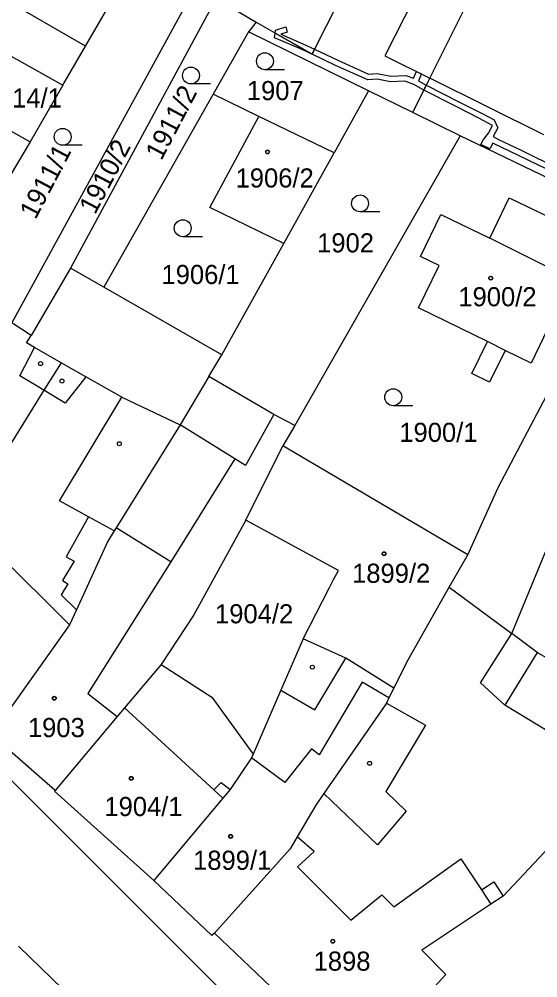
# Model space of a CAD drawing. Extents: x -593183 to -588034, y -1130415 to -1124994.
# Drawn here: x -590584.2 to -590538.1, y -1129085.7 to -1129000.5 of the extents above; entities that cross this region are included whole.
import ezdxf

# ---------------------------------------------------------------- set-up
doc = ezdxf.new("R2010")
doc.units = 0
for name, color, linetype in [('Vrstva 1', 7, 'Continuous'), ('Vrstva 18', 7, 'Continuous'), ('Vrstva 19', 7, 'Continuous'), ('Vrstva 25', 7, 'Continuous'), ('Vrstva 27', 7, 'Continuous'), ('Vrstva 4', 7, 'Continuous')]:
    doc.layers.add(name, color=color, linetype=linetype)

msp = doc.modelspace()

# ---------------------------------------------------------------- linework, layer by layer
at = {"layer": 'Vrstva 1'}
for p, q in [((-590543.55, -1128987.75), (-590551.67, -1129003.75)), ((-590547.66, -1129005.74), (-590539.71, -1128989.76)), ((-590558.13, -1129003.62), (-590552.73, -1128992.86)), ((-590578.28, -1129002.9), (-590573.46, -1128994.59)), ((-590578.28, -1129002.9), (-590591.39, -1128995.31)), ((-590568.48, -1128997.57), (-590584.85, -1129027.51)), ((-590566.68, -1128998.64), (-590579.63, -1129022.64)), ((-590566.68, -1128998.64), (-590563.12, -1129000.77)), ((-590563.12, -1129000.77), (-590563.8, -1129001.63)), ((-590563.12, -1129000.77), (-590558.13, -1129003.62)), ((-590563.8, -1129001.63), (-590566.94, -1129007.18)), ((-590553.13, -1129006.86), (-590563.8, -1129001.63)), ((-590586.25, -1129003.03), (-590580.29, -1129006.37)), ((-590580.29, -1129006.37), (-590578.28, -1129002.9)), ((-590551.67, -1129003.75), (-590547.66, -1129005.74)), ((-590549.18, -1129008.79), (-590547.66, -1129005.74)), ((-590537.54, -1129010.77), (-590547.66, -1129005.74)), ((-590580.29, -1129006.37), (-590583.22, -1129011.42)), ((-590553.13, -1129006.86), (-590556.18, -1129012.39)), ((-590549.18, -1129008.79), (-590553.13, -1129006.86)), ((-590566.94, -1129007.18), (-590576.66, -1129024.34)), ((-590562.86, -1129009.15), (-590566.94, -1129007.18)), ((-590588.66, -1129008.37), (-590583.22, -1129011.42)), ((-590567.24, -1129017.24), (-590562.86, -1129009.15)), ((-590556.18, -1129012.39), (-590562.86, -1129009.15)), ((-590544.96, -1129010.86), (-590549.18, -1129008.79)), ((-590544.96, -1129010.86), (-590559.68, -1129036.64)), ((-590529.26, -1129018.47), (-590544.96, -1129010.86)), ((-590583.22, -1129011.42), (-590590.59, -1129023.82)), ((-590560.66, -1129020.44), (-590556.18, -1129012.39)), ((-590542.34, -1129019.98), (-590540.6, -1129016.38)), ((-590540.6, -1129016.38), (-590533.31, -1129019.91)), ((-590560.66, -1129020.44), (-590567.24, -1129017.24)), ((-590548.51, -1129021.6), (-590546.7, -1129017.87)), ((-590546.7, -1129017.87), (-590542.34, -1129019.98)), ((-590566.16, -1129030.35), (-590560.66, -1129020.44)), ((-590546.84, -1129022.41), (-590548.51, -1129021.6)), ((-590579.63, -1129022.64), (-590583.13, -1129028.62)), ((-590576.66, -1129024.34), (-590579.63, -1129022.64)), ((-590548.66, -1129026.16), (-590546.84, -1129022.41)), ((-590535.07, -1129023.6), (-590538.65, -1129031.08)), ((-590566.16, -1129030.35), (-590576.66, -1129024.34)), ((-590541.58, -1129042.14), (-590532.48, -1129024.8)), ((-590542.53, -1129029.17), (-590548.66, -1129026.16)), ((-590583.13, -1129028.62), (-590584.85, -1129027.51)), ((-590583.52, -1129029.29), (-590583.13, -1129028.62)), ((-590582.83, -1129029.69), (-590583.52, -1129029.29)), ((-590580.46, -1129031.05), (-590582.83, -1129029.69)), ((-590543.93, -1129032.02), (-590542.53, -1129029.17)), ((-590540.96, -1129029.95), (-590542.36, -1129032.79)), ((-590538.65, -1129031.08), (-590540.96, -1129029.95)), ((-590567.32, -1129032.27), (-590566.16, -1129030.35)), ((-590580.46, -1129031.05), (-590581.99, -1129033.5)), ((-590567.32, -1129032.27), (-590569.86, -1129036.58)), ((-590561.53, -1129035.65), (-590567.32, -1129032.27)), ((-590542.36, -1129032.79), (-590543.93, -1129032.02)), ((-590581.99, -1129033.5), (-590588.71, -1129044.3)), ((-590559.68, -1129036.64), (-590561.53, -1129035.65)), ((-590569.86, -1129036.58), (-590575.56, -1129045.73)), ((-590559.68, -1129036.64), (-590560.74, -1129038.45)), ((-590564.02, -1129045.05), (-590560.74, -1129038.45)), ((-590544.3, -1129048.13), (-590560.74, -1129038.45)), ((-590540.37, -1129055.14), (-590534.67, -1129041.23)), ((-590544.3, -1129048.13), (-590541.58, -1129042.14)), ((-590564.02, -1129045.05), (-590568.64, -1129053.47)), ((-590559.29, -1129047.62), (-590564.02, -1129045.05)), ((-590575.73, -1129046.01), (-590576.34, -1129046.99)), ((-590575.56, -1129045.73), (-590575.73, -1129046.01)), ((-590576.34, -1129046.99), (-590579.1, -1129053.01)), ((-590555.8, -1129049.52), (-590559.29, -1129047.62)), ((-590545.94, -1129051), (-590544.3, -1129048.13)), ((-590556.23, -1129050.32), (-590555.8, -1129049.52)), ((-590556.63, -1129051.09), (-590556.23, -1129050.32)), ((-590558.93, -1129055.59), (-590556.63, -1129051.09)), ((-590549.55, -1129057.4), (-590545.94, -1129051)), ((-590545.94, -1129051), (-590540.37, -1129055.14)), ((-590579.1, -1129053.01), (-590579.72, -1129054.36)), ((-590568.64, -1129053.47), (-590571.55, -1129057.87)), ((-590579.72, -1129054.36), (-590585.96, -1129063.13)), ((-590538.13, -1129056.81), (-590540.37, -1129055.14)), ((-590558.93, -1129055.59), (-590560.91, -1129060.17)), ((-590555.15, -1129057.31), (-590558.93, -1129055.59)), ((-590528.32, -1129062.44), (-590538.13, -1129056.81)), ((-590571.55, -1129057.87), (-590574.82, -1129061.73)), ((-590571.55, -1129057.87), (-590567.05, -1129060.8)), ((-590550.86, -1129060), (-590555.15, -1129057.31)), ((-590550.86, -1129060), (-590549.55, -1129057.4)), ((-590560.91, -1129060.17), (-590563.38, -1129065.85)), ((-590550.86, -1129060), (-590551.3, -1129060.86)), ((-590567.05, -1129060.8), (-590563.38, -1129065.85)), ((-590551.53, -1129061.32), (-590557.09, -1129069.36)), ((-590551.3, -1129060.86), (-590551.53, -1129061.32)), ((-590574.82, -1129061.73), (-590575.46, -1129062.5)), ((-590575.46, -1129062.5), (-590580.97, -1129069.1)), ((-590580.97, -1129069.1), (-590586.03, -1129064.71)), ((-590563.52, -1129066.18), (-590565.43, -1129069)), ((-590563.38, -1129065.85), (-590563.52, -1129066.18)), ((-590544.98, -1129108.1), (-590585.33, -1129067.71)), ((-590580.97, -1129069.1), (-590581.04, -1129069.16)), ((-590581.04, -1129069.16), (-590572.22, -1129077.09)), ((-590565.43, -1129069), (-590566.07, -1129069.78)), ((-590566.07, -1129069.78), (-590572.22, -1129077.09)), ((-590557.09, -1129069.36), (-590557.8, -1129070.38)), ((-590532.71, -1129069.49), (-590541.14, -1129078.47)), ((-590557.8, -1129070.38), (-590559.46, -1129073.2)), ((-590559.46, -1129073.2), (-590560.1, -1129074.28)), ((-590560.1, -1129074.28), (-590566.81, -1129081.78)), ((-590567.04, -1129081.97), (-590572.22, -1129077.09)), ((-590541.14, -1129078.47), (-590542.24, -1129079.2)), ((-590542.24, -1129079.2), (-590548.37, -1129083.28)), ((-590566.81, -1129081.78), (-590567.04, -1129081.97)), ((-590554.05, -1129093.9), (-590566.81, -1129081.78)), ((-590584.24, -1129082.92), (-590574.5, -1129092.38)), ((-590548.37, -1129083.28), (-590546.25, -1129085.45)), ((-590546.25, -1129085.45), (-590554.05, -1129093.9))]:
    msp.add_line(p, q, dxfattribs=at)
at = {"layer": 'Vrstva 25'}
for p, q in [((-590560.58, -1129004.99), (-590562.33, -1129004.99)), ((-590567.16, -1129006.26), (-590568.91, -1129006.26)), ((-590578.57, -1129011.71), (-590580.32, -1129011.71)), ((-590552.12, -1129017.63), (-590553.87, -1129017.63)), ((-590567.89, -1129019.84), (-590569.64, -1129019.84)), ((-590549.17, -1129034.87), (-590550.92, -1129034.87))]:
    msp.add_line(p, q, dxfattribs=at)
for centre, radius in [((-590562.33, -1129004.24), 0.75), ((-590568.91, -1129005.51), 0.75), ((-590580.32, -1129010.96), 0.75), ((-590562.1, -1129012.3), 0.175), ((-590562.1, -1129012.3), 0.15), ((-590553.87, -1129016.88), 0.75), ((-590569.64, -1129019.09), 0.75), ((-590542.25, -1129023.53), 0.175), ((-590542.25, -1129023.53), 0.15), ((-590582.28, -1129031.13), 0.175), ((-590580.38, -1129032.68), 0.175), ((-590550.92, -1129034.12), 0.75), ((-590575.28, -1129038.25), 0.175), ((-590551.73, -1129048.04), 0.175), ((-590551.73, -1129048.04), 0.15), ((-590558.11, -1129058.12), 0.175), ((-590581.07, -1129060.88), 0.175), ((-590581.07, -1129060.88), 0.15), ((-590553.02, -1129066.67), 0.175), ((-590574.22, -1129068.01), 0.175), ((-590574.22, -1129068.01), 0.15), ((-590565.38, -1129073.17), 0.175), ((-590565.38, -1129073.17), 0.15), ((-590556.29, -1129082.49), 0.175), ((-590556.29, -1129082.49), 0.15)]:
    msp.add_circle(centre, radius, dxfattribs=at)
at = {"layer": 'Vrstva 27'}
for p, q in [((-590561.48, -1129002.15), (-590561.43, -1129001.73)), ((-590561.43, -1129001.73), (-590561.4, -1129001.47)), ((-590558.13, -1129003.62), (-590561.43, -1129001.73)), ((-590561.43, -1129001.73), (-590558.13, -1129003.62)), ((-590561.4, -1129001.47), (-590560.48, -1129001.19)), ((-590560.34, -1129001.67), (-590560.92, -1129001.84)), ((-590560.48, -1129001.19), (-590560.34, -1129001.67)), ((-590559.17, -1129003.14), (-590561.48, -1129002.15)), ((-590560.92, -1129001.84), (-590558.97, -1129002.68)), ((-590558.97, -1129002.68), (-590557.91, -1129003.18)), ((-590558.13, -1129003.62), (-590559.17, -1129003.14)), ((-590557.91, -1129003.18), (-590558.13, -1129003.62)), ((-590558.13, -1129003.62), (-590557.91, -1129003.18)), ((-590557.91, -1129003.18), (-590555.84, -1129004.16)), ((-590556.04, -1129004.62), (-590558.13, -1129003.62)), ((-590555.84, -1129004.16), (-590553.11, -1129005.4)), ((-590553.19, -1129005.9), (-590556.04, -1129004.62)), ((-590549.11, -1129005.76), (-590548.85, -1129005.15)), ((-590548.85, -1129005.15), (-590548.4, -1129005.37)), ((-590552.36, -1129005.83), (-590553.19, -1129005.9)), ((-590553.11, -1129005.4), (-590552.34, -1129005.33)), ((-590551.16, -1129006.07), (-590552.36, -1129005.83)), ((-590552.34, -1129005.33), (-590551.12, -1129005.57)), ((-590549.89, -1129006.01), (-590551.16, -1129006.07)), ((-590551.12, -1129005.57), (-590549.81, -1129005.51)), ((-590549.09, -1129006.31), (-590549.89, -1129006.01)), ((-590549.81, -1129005.51), (-590549.11, -1129005.76)), ((-590548.4, -1129005.37), (-590548.66, -1129005.98)), ((-590548.66, -1129005.98), (-590547.98, -1129006.37)), ((-590548.2, -1129006.82), (-590549.09, -1129006.31)), ((-590547.98, -1129006.37), (-590548.2, -1129006.82)), ((-590548.2, -1129006.82), (-590547.98, -1129006.37)), ((-590545.31, -1129008.28), (-590548.2, -1129006.82)), ((-590547.98, -1129006.37), (-590545.09, -1129007.84)), ((-590543.31, -1129009.3), (-590545.31, -1129008.28)), ((-590545.09, -1129007.84), (-590543.07, -1129008.86)), ((-590542.08, -1129009.95), (-590543.31, -1129009.3)), ((-590543.07, -1129008.86), (-590541.95, -1129009.46)), ((-590541.95, -1129009.46), (-590541.63, -1129010.17)), ((-590542.45, -1129010.65), (-590542.08, -1129009.95)), ((-590541.63, -1129010.17), (-590542.03, -1129010.94)), ((-590543.12, -1129011.63), (-590542.9, -1129011.19)), ((-590542.9, -1129011.19), (-590542.45, -1129010.65)), ((-590542.03, -1129010.94), (-590541.57, -1129011.2)), ((-590541.57, -1129011.2), (-590539.55, -1129012.16)), ((-590542.32, -1129012.04), (-590543.12, -1129011.63)), ((-590542.06, -1129011.52), (-590542.32, -1129012.04)), ((-590539.77, -1129012.62), (-590542.06, -1129011.52)), ((-590536.46, -1129014.21), (-590539.77, -1129012.62)), ((-590539.55, -1129012.16), (-590536.24, -1129013.77))]:
    msp.add_line(p, q, dxfattribs=at)
at = {"layer": 'Vrstva 4'}
for p, q in [((-590535.07, -1129023.6), (-590542.34, -1129019.98)), ((-590584.13, -1129032.21), (-590582.83, -1129029.69)), ((-590540.96, -1129029.95), (-590542.53, -1129029.17)), ((-590578.27, -1129032.3), (-590580.46, -1129031.05)), ((-590581.99, -1129033.5), (-590584.13, -1129032.21)), ((-590578.27, -1129032.3), (-590580.08, -1129034.66)), ((-590575.06, -1129034.12), (-590578.27, -1129032.3)), ((-590580.08, -1129034.66), (-590581.99, -1129033.5)), ((-590580.59, -1129043.33), (-590575.06, -1129034.12)), ((-590575.06, -1129034.12), (-590569.86, -1129036.58)), ((-590561.53, -1129035.65), (-590564.07, -1129040.19)), ((-590565.02, -1129039.6), (-590569.86, -1129036.58)), ((-590565.02, -1129039.6), (-590570.69, -1129048.76)), ((-590564.07, -1129040.19), (-590565.02, -1129039.6)), ((-590578.02, -1129044.75), (-590580.59, -1129043.33)), ((-590578.02, -1129044.75), (-590580, -1129048.32)), ((-590575.73, -1129046.01), (-590578.02, -1129044.75)), ((-590579.72, -1129054.36), (-590588.57, -1129045.56)), ((-590570.69, -1129048.76), (-590575.56, -1129045.73)), ((-590579.29, -1129048.7), (-590580.34, -1129050.41)), ((-590580, -1129048.32), (-590579.29, -1129048.7)), ((-590570.69, -1129048.76), (-590578.08, -1129060.47)), ((-590580.34, -1129050.41), (-590579.85, -1129050.72)), ((-590579.85, -1129050.72), (-590580.46, -1129051.68)), ((-590580.46, -1129051.68), (-590579.1, -1129053.01)), ((-590543.17, -1129059.52), (-590540.37, -1129055.14)), ((-590538.13, -1129056.81), (-590541, -1129061.51)), ((-590557.9, -1129061.92), (-590555.15, -1129057.31)), ((-590553.68, -1129059.44), (-590557.5, -1129065.93)), ((-590551.3, -1129060.86), (-590553.68, -1129059.44)), ((-590541, -1129061.51), (-590543.17, -1129059.52)), ((-590578.08, -1129060.47), (-590575.46, -1129062.5)), ((-590560.91, -1129060.17), (-590557.9, -1129061.92)), ((-590551.53, -1129061.32), (-590548.06, -1129063.27)), ((-590566.88, -1129069.03), (-590574.82, -1129061.73)), ((-590534.69, -1129065.33), (-590541, -1129061.51)), ((-590548.06, -1129063.27), (-590551.57, -1129069.19)), ((-590558.19, -1129065.38), (-590560.56, -1129068.37)), ((-590557.5, -1129065.93), (-590558.19, -1129065.38)), ((-590560.56, -1129068.37), (-590563.52, -1129066.18)), ((-590566.88, -1129069.03), (-590566.21, -1129068.39)), ((-590566.07, -1129069.78), (-590566.88, -1129069.03)), ((-590566.21, -1129068.39), (-590565.43, -1129069)), ((-590552.33, -1129073.91), (-590557.09, -1129069.36)), ((-590551.57, -1129069.19), (-590549.77, -1129070.92)), ((-590549.77, -1129070.92), (-590552.33, -1129073.91)), ((-590557.96, -1129074.5), (-590559.46, -1129073.2)), ((-590557.96, -1129074.5), (-590559.42, -1129075.87)), ((-590559.42, -1129075.87), (-590554.69, -1129080.61)), ((-590550.86, -1129079.44), (-590544.91, -1129075.15)), ((-590544.91, -1129075.15), (-590543.08, -1129077.93)), ((-590543.08, -1129077.93), (-590541.98, -1129077.21)), ((-590541.98, -1129077.21), (-590541.14, -1129078.47)), ((-590554.69, -1129080.61), (-590551.93, -1129078.37)), ((-590551.93, -1129078.37), (-590550.86, -1129079.44)), ((-590543.08, -1129077.93), (-590542.24, -1129079.2))]:
    msp.add_line(p, q, dxfattribs=at)

# ---------------------------------------------------------------- texts
at = {"layer": 'Vrstva 18'}
for s, p in [('1907', (-590563.94, -1129007.7)), ('1914/1', (-590587.34, -1129008.36)), ('1902', (-590557.69, -1129021.24)), ('1906/1', (-590571.53, -1129024.05)), ('1900/1', (-590550.38, -1129038.09)), ('1904/2', (-590566.769, -1129054.22))]:
    msp.add_text(s, height=1.7, dxfattribs=at).set_placement(p)
for s, p in [('1911/2', (-590571.54, -1129013.14)), ('1911/1', (-590582.73, -1129018.38)), ('1910/2', (-590577.44, -1129017.95))]:
    msp.add_text(s, height=1.7, rotation=62.28153, dxfattribs=at).set_placement(p)
at = {"layer": 'Vrstva 19'}
for s, p in [('1906/2', (-590564.94, -1129015.47)), ('1900/2', (-590545.13, -1129026.03)), ('1899/2', (-590554.58, -1129050.62)), ('1903', (-590583.41, -1129064.34)), ('1904/1', (-590576.607, -1129071.36)), ('1899/1', (-590568.72, -1129076.14)), ('1898', (-590558, -1129085.11))]:
    msp.add_text(s, height=1.7, dxfattribs=at).set_placement(p)

doc.saveas('drawing.dxf')
